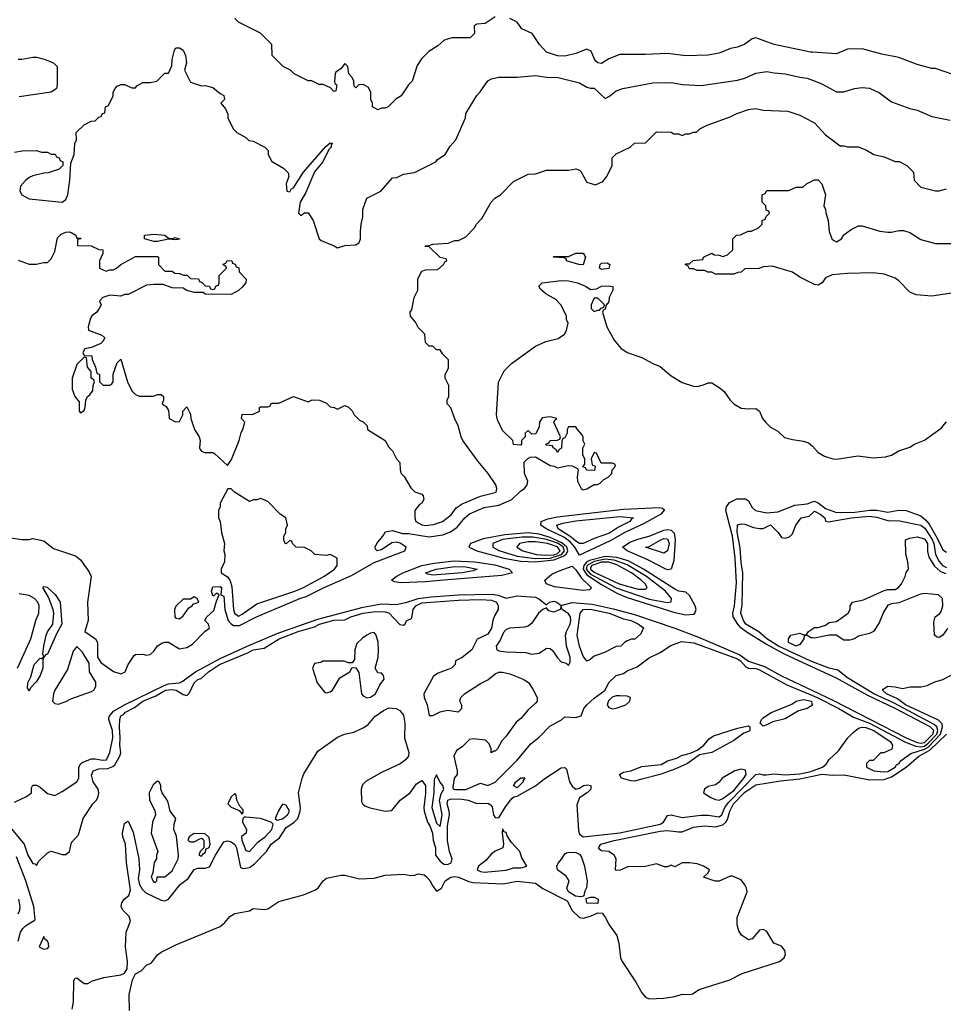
# Model space of a CAD drawing. Header units: inches. Extents: x 2348352 to 2479776, y 460422 to 613655.
# Tile 393 of 590: x 2405678 to 2410713, y 552177 to 557545. Entities that reach past the tile are written whole.
import ezdxf

# ---------------------------------------------------------------- set-up
doc = ezdxf.new("R2010")
doc.units = ezdxf.units.IN
doc.header["$MEASUREMENT"] = 0
doc.layers.add('C4505', color=7, linetype='Continuous')
doc.layers.add('C4515', color=7, linetype='Continuous')

msp = doc.modelspace()

# ---------------------------------------------------------------- linework, layer by layer
at = {"layer": 'C4505', "color": 4}
for points, elevation in [([(2408270, 557560.7), (2408215.1, 557524.9), (2408170, 557521), (2408163.2, 557516.8), (2408155.3, 557510), (2408158, 557470), (2408133.2, 557446.8), (2408034.6, 557445.4), (2408003.1, 557436.9), (2407990, 557432), (2407958, 557402), (2407908.9, 557371.1), (2407868.9, 557331.1), (2407844.7, 557295.3), (2407818, 557210), (2407798, 557190), (2407758, 557130), (2407728.9, 557111.1), (2407686, 557070), (2407670, 557062), (2407650, 557062), (2407630, 557054), (2407602, 557070), (2407602, 557090), (2407592, 557110), (2407592, 557150), (2407576.9, 557176.9), (2407550, 557192), (2407526, 557190), (2407510, 557174), (2407502, 557182), (2407498.8, 557210), (2407490.7, 557230), (2407471.3, 557250), (2407466.8, 557290), (2407450, 557306.8), (2407430, 557278.8), (2407401.5, 557258.5), (2407397.2, 557250), (2407394, 557210), (2407396.4, 557196.4), (2407406, 557190), (2407402, 557158), (2407390, 557154), (2407372.7, 557172.7), (2407331.6, 557191.6), (2407310, 557192), (2407271.1, 557211.1), (2407250, 557212), (2407174, 557250), (2407154, 557270), (2407114, 557290), (2407054, 557350), (2407052, 557410), (2406990, 557472), (2406870, 557532), (2406850.9, 557550.9)], 56), ([(2410000, 557367.1), (2409987.9, 557367.9), (2409790.6, 557410.6), (2409690, 557446), (2409670, 557441), (2409630, 557411), (2409590, 557394.8), (2409552.9, 557387.1), (2409490, 557362.8), (2409430, 557350.8), (2409310, 557347.3), (2409210, 557360.7), (2409090, 557354.8), (2408950, 557354.8), (2408890, 557331), (2408850, 557306.8), (2408830, 557310.7), (2408819.3, 557319.3), (2408810.7, 557330), (2408793.7, 557373.7), (2408770, 557384.7), (2408710, 557361), (2408650, 557346.8), (2408610, 557347.7), (2408550, 557367.3), (2408511, 557410), (2408471.3, 557470), (2408415.9, 557495.9), (2408390, 557530.7), (2408350, 557550.7)], 56), ([(2405650, 556822), (2405690.9, 556830.9), (2405770, 556831), (2405796.4, 556823.6), (2405830, 556822), (2405850, 556812), (2405871.6, 556811.6), (2405878, 556798), (2405892.7, 556792.7), (2405898, 556778), (2405914, 556770), (2405914, 556750), (2405894, 556730), (2405834, 556710), (2405810, 556709), (2405750, 556694), (2405730, 556684), (2405710, 556669.2), (2405683.4, 556636.6), (2405679.5, 556610), (2405690.5, 556590), (2405729.2, 556569.2), (2405910, 556550.4), (2405930, 556564), (2405940.5, 556590), (2405952.3, 556670), (2405956.4, 556763.6), (2405975.3, 556810), (2405978, 556870), (2405988, 556890), (2405986, 556930), (2406030, 556972), (2406068.4, 556991.6), (2406090, 556994), (2406110, 557014), (2406122, 557018), (2406130, 557034), (2406142, 557038), (2406146, 557070), (2406162, 557078), (2406188, 557130), (2406188, 557150), (2406198, 557170), (2406210, 557182), (2406229.1, 557190.9), (2406250, 557191.3), (2406290, 557174), (2406310, 557174), (2406316.4, 557183.6), (2406350, 557202), (2406390, 557202), (2406426, 557210), (2406470, 557254), (2406490, 557254), (2406507.3, 557292.7), (2406508.4, 557328.4), (2406521.6, 557378.4), (2406530, 557390.8), (2406550, 557390.8), (2406570, 557378), (2406582, 557350), (2406586.8, 557310), (2406576, 557270), (2406610, 557204.7), (2406670, 557184.7), (2406690, 557186), (2406730, 557176), (2406770, 557142), (2406791.1, 557131.1), (2406794, 557110), (2406774, 557090), (2406799.6, 557059.6), (2406812, 557030), (2406812, 557010), (2406842, 556950), (2406862, 556930), (2406910, 556902), (2406926.4, 556886.4), (2406950, 556882), (2407014, 556850), (2407031.6, 556831.6), (2407032.7, 556812.7), (2407050, 556774), (2407115.3, 556735.3), (2407142, 556710), (2407144.7, 556690), (2407131, 556650), (2407134, 556610), (2407150, 556607.3), (2407158.4, 556621.6), (2407170, 556628.2), (2407226, 556714), (2407346.5, 556853.5), (2407370, 556874.4), (2407384.7, 556870), (2407375.9, 556864.1), (2407375.2, 556850), (2407363, 556837), (2407330.1, 556769.9), (2407285, 556715), (2407237.1, 556602.9), (2407207.7, 556550), (2407198, 556490), (2407210, 556478), (2407230, 556491.3), (2407250, 556492), (2407278, 556450), (2407311, 556350), (2407321.1, 556341.1), (2407392.8, 556312.8), (2407410, 556301), (2407450, 556314), (2407510, 556318), (2407528, 556330), (2407535.3, 556350), (2407535.3, 556390), (2407539, 556430), (2407549.1, 556470.9), (2407549.3, 556510.7), (2407570, 556572), (2407646, 556610), (2407710, 556682), (2407734.6, 556685.4), (2407770, 556702), (2407830, 556712), (2407946, 556770), (2407956.4, 556783.6), (2407998, 556810), (2408024.7, 556855.3), (2408055.3, 556890), (2408108, 557010), (2408110, 557034), (2408169.1, 557130.9), (2408188.9, 557151.1), (2408230, 557212), (2408250, 557222), (2408290, 557231), (2408390, 557231.3), (2408490, 557241), (2408551.1, 557231.1), (2408614, 557230), (2408730, 557201), (2408770, 557178), (2408790, 557171.3), (2408810, 557171), (2408870, 557116), (2408892.5, 557127.5), (2408930, 557158), (2408966, 557170), (2409130, 557201), (2409230, 557202.8), (2409290.9, 557190.9), (2409392.9, 557187.1), (2409590, 557216), (2409630, 557226), (2409690, 557254), (2409750, 557262.8), (2409790, 557254.8), (2409850.6, 557250.6), (2409930, 557231), (2409970, 557226), (2410000, 557214.8)], 52), ([(2405670.5, 557330.5), (2405690, 557330.4), (2405750, 557341.6), (2405770, 557340.5), (2405812, 557330), (2405862, 557310), (2405882, 557290), (2405882, 557190), (2405878, 557170), (2405870, 557162), (2405850, 557149.3), (2405675.5, 557124.5)], 52), ([(2405670, 556234.8), (2405730, 556211.3), (2405768.4, 556211.6), (2405810, 556222), (2405830, 556222), (2405850, 556242), (2405870, 556282), (2405884, 556356), (2405903.8, 556376.2), (2405930, 556386.4), (2405950, 556387.7), (2405963, 556383), (2405984.7, 556370), (2405990, 556354), (2406010, 556354), (2406014, 556350), (2405994, 556346), (2405994, 556314), (2406068, 556312), (2406110, 556292), (2406130.8, 556290.8), (2406132, 556270), (2406114, 556230), (2406114, 556190), (2406150, 556174), (2406170, 556182), (2406190, 556182), (2406206, 556190), (2406229.1, 556210.9), (2406310, 556254), (2406430, 556254), (2406434, 556250), (2406434, 556210), (2406470, 556174), (2406510, 556174), (2406523.6, 556163.6), (2406550, 556162), (2406572.7, 556152.7), (2406591.6, 556151.6), (2406610, 556134), (2406652, 556132), (2406658, 556118), (2406672.7, 556112.7), (2406690, 556094), (2406712.7, 556092.7), (2406718, 556078), (2406730, 556074), (2406742, 556078), (2406747.3, 556092.7), (2406762, 556098), (2406766, 556110), (2406766, 556150), (2406806, 556190), (2406802, 556202), (2406790, 556206), (2406787.3, 556212.7), (2406802, 556218), (2406808.4, 556231.6), (2406834, 556230), (2406838, 556218), (2406852, 556212), (2406858, 556198), (2406872.7, 556192.7), (2406874, 556170), (2406912, 556130), (2406911.3, 556110), (2406890, 556086), (2406871.6, 556068.4), (2406830, 556046), (2406690, 556048.7), (2406678, 556058), (2406630, 556058), (2406590, 556069), (2406570, 556082), (2406510, 556084), (2406460.4, 556100.4), (2406410, 556102), (2406370, 556098), (2406270, 556046), (2406250, 556046), (2406230, 556038), (2406170, 556044), (2406132, 556030), (2406114, 556010), (2406122, 555990), (2406112, 555970), (2406098, 555950), (2406071.3, 555930), (2406062, 555910), (2406052, 555870), (2406052.7, 555852.7), (2406125.4, 555825.4), (2406142, 555810), (2406132, 555790), (2406119.8, 555780.2), (2406070, 555758), (2406034, 555750), (2406022, 555730), (2406030, 555714), (2406071.6, 555711.6), (2406072.7, 555692.7), (2406092, 555650), (2406098, 555618), (2406114, 555610), (2406114, 555570), (2406132.7, 555552.7), (2406170, 555552), (2406180.4, 555559.6), (2406188, 555570), (2406188.4, 555611.6), (2406210, 555674), (2406230, 555694), (2406266, 555570), (2406290, 555522), (2406310, 555502), (2406331.6, 555491.6), (2406407.3, 555492.7), (2406430, 555502), (2406450, 555502), (2406462, 555490), (2406462, 555470), (2406454, 555450), (2406476.9, 555436.9), (2406490, 555414), (2406492, 555370), (2406527.3, 555352.7), (2406550, 555354), (2406568, 555390), (2406568, 555410), (2406590, 555434), (2406610, 555394), (2406611.3, 555370), (2406631, 555310), (2406656, 555270), (2406661, 555250), (2406658, 555210), (2406662, 555202), (2406670, 555192), (2406685.4, 555185.4), (2406730, 555184.7), (2406739.8, 555179.8), (2406810, 555114), (2406832.5, 555147.5), (2406875.3, 555250), (2406885.6, 555294.4), (2406895.3, 555310), (2406906, 555350), (2406888, 555370), (2406890, 555394), (2406947.3, 555392.7), (2406986, 555410), (2406986, 555430), (2406990, 555434), (2407030, 555434), (2407042, 555438), (2407050, 555454), (2407090, 555454), (2407170, 555491), (2407250, 555462), (2407272.7, 555472.7), (2407311.6, 555471.6), (2407350, 555454), (2407370, 555434), (2407391.6, 555431.6), (2407410, 555422), (2407450, 555442), (2407470, 555432), (2407490, 555412), (2407502, 555390), (2407530, 555362), (2407550, 555352), (2407572, 555330), (2407574, 555310), (2407670.7, 555250.7), (2407690, 555214), (2407710, 555194), (2407732, 555150), (2407750.9, 555130.9), (2407751.3, 555090), (2407758, 555070), (2407773.7, 555053.7), (2407810, 554992), (2407831.1, 554971.1), (2407870, 554958), (2407878, 554950), (2407881, 554930), (2407871, 554910), (2407858, 554902), (2407832, 554870), (2407831.3, 554830), (2407838, 554810), (2407870, 554790.8), (2407890, 554786.7), (2407933.4, 554793.4), (2407982.7, 554810), (2408030, 554845.5), (2408057.1, 554882.9), (2408090, 554906), (2408190, 554946.7), (2408270, 554967.3), (2408275.3, 554970), (2408279, 554990), (2408274, 555010), (2408231.7, 555071.7), (2408176.5, 555136.5), (2408094, 555250), (2408084, 555270), (2408068.7, 555330), (2408049.3, 555369.3), (2408028.9, 555428.9), (2408008.7, 555450), (2408008, 555470), (2408018, 555490), (2408018, 555550), (2407998, 555590), (2407998, 555610), (2408014.6, 555645.4), (2408015.3, 555690), (2407983.1, 555723.1), (2407970, 555746), (2407950, 555746), (2407930, 555766), (2407910, 555766), (2407890, 555786), (2407886, 555830), (2407850, 555866), (2407836.4, 555896.4), (2407808.4, 555928.4), (2407806, 555950), (2407816.4, 555963.6), (2407828, 556030), (2407848, 556070), (2407848.4, 556131.6), (2407870, 556174), (2407890, 556182), (2407956.5, 556183.5), (2407988, 556210), (2407995.3, 556224.7), (2408006, 556230), (2408002, 556242), (2407970, 556248), (2407910, 556306), (2407890, 556308), (2407887.3, 556312.7), (2407910, 556314), (2407930, 556322), (2408013.6, 556326.4), (2408050, 556342), (2408070, 556342), (2408110, 556362), (2408158, 556410), (2408168, 556430), (2408198, 556462), (2408248, 556550), (2408268.9, 556571.1), (2408298, 556590), (2408370, 556662), (2408450, 556702), (2408490, 556704.7), (2408550, 556724.7), (2408670, 556724.7), (2408710, 556731.3), (2408730, 556724.7), (2408736.8, 556716.8), (2408770, 556658.8), (2408816, 556644), (2408857.2, 556662.8), (2408878, 556690), (2408908, 556750), (2408908.4, 556791.6), (2408930, 556814), (2409006, 556850), (2409028.4, 556871.6), (2409090, 556874), (2409150, 556934), (2409230, 556932), (2409243.6, 556923.6), (2409270, 556922), (2409290, 556914), (2409310, 556922), (2409330, 556922), (2409348.4, 556931.6), (2409367.3, 556932.7), (2409386, 556950), (2409426, 556970), (2409550, 557016), (2409586.3, 557033.7), (2409650, 557054.8), (2409690, 557061), (2409731.1, 557051.1), (2409865.4, 557045.4), (2409930, 557024.7), (2410000, 556987.3)], 48), ([(2410000, 556107), (2409930, 556142), (2409890, 556168.7), (2409780.4, 556200.4), (2409730, 556198), (2409708.4, 556188.4), (2409630, 556186), (2409611.6, 556168.4), (2409592.7, 556167.3), (2409570, 556158), (2409470, 556158), (2409450, 556168), (2409428.4, 556168.4), (2409410, 556178), (2409370, 556178), (2409350, 556186), (2409330, 556186), (2409322, 556202), (2409306, 556210), (2409310, 556214), (2409330, 556214), (2409348.4, 556231.6), (2409402, 556238), (2409406, 556250), (2409450, 556272), (2409463.6, 556263.6), (2409490, 556262), (2409510, 556254), (2409536.4, 556263.6), (2409566, 556290), (2409566, 556350), (2409586, 556370), (2409607.3, 556372.7), (2409648.4, 556391.6), (2409667.3, 556392.7), (2409706, 556410), (2409726, 556430), (2409726, 556450), (2409742, 556458), (2409747.3, 556472.7), (2409766, 556490), (2409762, 556502), (2409747.3, 556507.3), (2409746, 556530), (2409726, 556550), (2409726, 556590), (2409742, 556598), (2409750, 556614), (2409870, 556614), (2409910, 556632), (2409947.3, 556632.7), (2409966, 556650), (2410000, 556667)], 44), ([(2405630, 554720.7), (2405690, 554710.8), (2405729.1, 554710.9), (2405750, 554716), (2405810, 554704.7), (2405862.5, 554662.5), (2405982, 554622), (2406010, 554601), (2406055.8, 554535.8), (2406067.3, 554510), (2406047, 554370), (2406050.6, 554269.4), (2406034, 554210), (2406092, 554170), (2406102, 554150), (2406102, 554070), (2406119.6, 554039.6), (2406190, 553991), (2406230, 553978.8), (2406253.2, 553990), (2406269, 554030), (2406301.2, 554078.8), (2406310, 554084.7), (2406350, 554086), (2406370, 554081), (2406390, 554084.7), (2406410, 554102), (2406428.9, 554131.1), (2406453.6, 554146.4), (2406470, 554151), (2406490, 554150.8), (2406550, 554114.9), (2406590, 554122.4), (2406619.3, 554140.7), (2406690, 554211.3), (2406712.9, 554227.1), (2406708, 554250), (2406688, 554270), (2406698, 554290), (2406736, 554324), (2406750, 554374), (2406766, 554410), (2406750, 554418), (2406736, 554404), (2406730, 554404), (2406723.7, 554430), (2406730, 554453), (2406770, 554454), (2406778, 554450), (2406774, 554410), (2406790, 554402), (2406797.1, 554330), (2406815.3, 554270), (2406830, 554250.4), (2406842.9, 554242.9), (2406877, 554243), (2406969.2, 554290), (2407205.2, 554390), (2407239.4, 554400.6), (2407337.2, 554450), (2407486, 554514), (2407610, 554584.9), (2407777.2, 554650), (2407784, 554670), (2407751.9, 554691.9), (2407730, 554697.2), (2407707.1, 554692.9), (2407650, 554654), (2407626, 554650), (2407618, 554658), (2407615.3, 554670), (2407624, 554690), (2407663.1, 554736.9), (2407670, 554752), (2407710, 554761), (2407764.1, 554744.1), (2407797, 554743), (2407910, 554724.9), (2407983.7, 554736.3), (2408027, 554753), (2408062.5, 554777.5), (2408103.7, 554830), (2408130, 554850.4), (2408210, 554886.4), (2408290, 554898.9), (2408360.9, 554930), (2408410, 554977.3), (2408429, 554990), (2408444, 555010), (2408448.7, 555030), (2408429, 555070), (2408428, 555132), (2408447.3, 555152.7), (2408460.4, 555159.6), (2408490, 555162), (2408570, 555114), (2408591.6, 555111.6), (2408610, 555102), (2408670, 555114), (2408690, 555112), (2408718, 555098), (2408722, 555090), (2408716, 555050), (2408718.8, 555030), (2408738.8, 554990), (2408750, 554982), (2408770, 554987.7), (2408810, 555011.3), (2408828.4, 555011.6), (2408842, 555018), (2408862, 555038), (2408886, 555050), (2408906, 555070), (2408908.4, 555091.6), (2408926, 555110), (2408922, 555122), (2408907.3, 555127.3), (2408847.3, 555127.3), (2408822, 555182), (2408810, 555186), (2408794, 555150), (2408798, 555118), (2408814, 555110), (2408812, 555088), (2408768.9, 555088.9), (2408762, 555102), (2408747.3, 555107.3), (2408758, 555122), (2408758, 555150), (2408748, 555170), (2408748.4, 555208.4), (2408758, 555230), (2408749.1, 555249.1), (2408748.7, 555270), (2408743.1, 555283.1), (2408718, 555310), (2408710, 555326), (2408670, 555326), (2408662, 555310), (2408662, 555290), (2408650, 555266), (2408638, 555262), (2408632.7, 555247.3), (2408631.6, 555208.4), (2408618, 555202), (2408610, 555186), (2408602, 555202), (2408586, 555210), (2408582, 555222), (2408550, 555226), (2408546, 555230), (2408562, 555238), (2408568.9, 555251.1), (2408607.3, 555252.7), (2408622, 555258), (2408626, 555270), (2408588.7, 555350), (2408596.4, 555363.6), (2408606, 555370), (2408570, 555379), (2408526.4, 555373.6), (2408511.3, 555350), (2408510, 555326), (2408492, 555288), (2408470, 555286), (2408450, 555306), (2408434, 555290), (2408434, 555270), (2408414, 555250), (2408414, 555230), (2408410, 555226), (2408368.9, 555228.9), (2408366, 555250), (2408310, 555306), (2408283.1, 555363.1), (2408278, 555390), (2408288.4, 555568.4), (2408318, 555630), (2408358, 555670), (2408490, 555764.7), (2408546, 555790), (2408613.6, 555806.4), (2408648, 555830), (2408658, 555850), (2408668, 555890), (2408658, 555910), (2408658, 555930), (2408628, 555990), (2408600.4, 556020.4), (2408546, 556050), (2408516.4, 556076.4), (2408508.4, 556091.6), (2408526, 556110), (2408630, 556122.4), (2408670, 556121.1), (2408718.8, 556110), (2408766, 556090), (2408790, 556074), (2408822.7, 556077.3), (2408850, 556092.2), (2408890, 556094), (2408911.3, 556090), (2408912, 556070), (2408891, 556030), (2408890, 556006), (2408872.7, 555987.3), (2408871.6, 555968.4), (2408858, 555962), (2408854, 555950), (2408878, 555870), (2408918, 555798), (2408954.4, 555754.4), (2408990, 555731), (2409070, 555704), (2409130, 555670.7), (2409170, 555654.8), (2409230, 555602.8), (2409290, 555567.3), (2409350, 555546.8), (2409370, 555546), (2409405.6, 555554.4), (2409430, 555566), (2409450, 555564.7), (2409496.8, 555536.8), (2409518, 555518), (2409551, 555470), (2409571.3, 555450), (2409610, 555427.7), (2409650, 555422.8), (2409690, 555424.7), (2409710, 555411), (2409726.8, 555370), (2409744, 555350), (2409770, 555322.8), (2409810, 555301), (2409847, 555267), (2409890, 555255.5), (2409950, 555247.7), (2409978.4, 555238.4), (2410000, 555220.5)], 44), ([(2410000, 554015.4), (2409846.4, 554086.4), (2409742.7, 554142.7), (2409644.2, 554204.2), (2409609.2, 554229.2), (2409591.8, 554250), (2409567.8, 554290), (2409565.6, 554310), (2409573.6, 554350), (2409584.7, 554475.3), (2409578.4, 554610), (2409563.6, 554730), (2409527.3, 554870), (2409531, 554890), (2409546.6, 554913.4), (2409586.8, 554933.2), (2409633.5, 554933.5), (2409650, 554921.6), (2409670, 554886), (2409688.3, 554868.3), (2409750, 554856), (2409810, 554861.1), (2409902.5, 554897.5), (2409970, 554905.8), (2410000, 554916.6)], 36), ([(2410000, 554043.3), (2409990, 554047.1), (2409814.8, 554130), (2409751.1, 554170), (2409706.8, 554206.8), (2409636.2, 554250), (2409623.5, 554270), (2409608.7, 554310), (2409615.6, 554355.6), (2409619.6, 554530), (2409610, 554586), (2409604.9, 554664.9), (2409588.7, 554751.3), (2409590, 554790.8), (2409610, 554797.3), (2409630, 554794.8), (2409677.3, 554777.3), (2409710, 554770.7), (2409730, 554771), (2409770, 554790.6), (2409812, 554750), (2409830, 554722), (2409850, 554718), (2409873.6, 554726.4), (2409890, 554742), (2409909, 554790), (2409938, 554830), (2409982, 554838), (2410000, 554855.1)], 32), ([(2405650, 553278.8), (2405715.3, 553310), (2405742, 553330), (2405742, 553358), (2405750, 553372), (2405770, 553371.3), (2405790, 553361), (2405830, 553326.8), (2405870, 553316), (2405910, 553337.3), (2405990, 553390.8), (2406000.7, 553410), (2406001.1, 553470), (2406010.9, 553489.1), (2406022.4, 553497.6), (2406070, 553515.2), (2406090, 553516), (2406130, 553508.1), (2406151.5, 553510), (2406169.5, 553549.5), (2406185.3, 553630), (2406183.8, 553670), (2406164.1, 553730), (2406166, 553746), (2406190, 553775.8), (2406249.4, 553810.6), (2406464.8, 553915.2), (2406490, 553923.3), (2406549.9, 553930.1), (2406563.5, 553936.5), (2406636.4, 553990), (2406770, 554061.4), (2406930, 554135.7), (2407090, 554201.5), (2407303.3, 554276.7), (2407550, 554343), (2407650, 554360.6), (2407730, 554357.4), (2407790, 554370.3), (2407849.8, 554390.2), (2407920.7, 554399.3), (2408070, 554409.5), (2408250, 554412.7), (2408286.7, 554406.7), (2408330, 554391.5), (2408390, 554404.1), (2408490, 554395.9), (2408508.3, 554388.3), (2408550, 554354.8), (2408565.2, 554370), (2408590, 554374.3), (2408606, 554370), (2408630, 554350.7), (2408690, 554367.4), (2408798.4, 554358.4), (2408913.5, 554333.5), (2409030, 554301.8), (2409250, 554228), (2409379, 554179), (2409602.9, 554082.9), (2409650, 554047.5), (2409737.8, 554017.8), (2409830, 553967.3), (2410000, 553887.2)], 36), ([(2405666.9, 554010), (2405739.6, 554170), (2405765.6, 554270), (2405781.6, 554310), (2405785.1, 554350), (2405776.3, 554370), (2405759.6, 554390), (2405730, 554406.3), (2405675.2, 554415.2)], 44), ([(2405624.2, 553144.2), (2405702.8, 553050), (2405723, 552990), (2405750, 552944.7), (2405762, 552942), (2405770, 552934), (2405782, 552958), (2405830, 553002), (2405848.9, 553011.1), (2405910, 552994), (2405930, 552994), (2405949.5, 553010.5), (2405960.2, 553059.8), (2405998.3, 553101.7), (2406023.7, 553190), (2406077.2, 553270), (2406097.2, 553290), (2406106.6, 553310), (2406109.3, 553330), (2406105.2, 553350), (2406079.3, 553390), (2406070, 553426), (2406079, 553450), (2406110, 553461.3), (2406158, 553462), (2406186.2, 553473.8), (2406197, 553483), (2406226.2, 553533.8), (2406229.6, 553550), (2406223.5, 553590), (2406226.2, 553630), (2406222.3, 553690), (2406223.7, 553730), (2406229.2, 553750), (2406243.7, 553756.3), (2406255.3, 553770), (2406304, 553796), (2406349.6, 553830), (2406420.6, 553859.4), (2406473.2, 553890), (2406510, 553894.2), (2406530.2, 553890.2), (2406570, 553866.8), (2406590, 553861), (2406604.1, 553875.9), (2406630, 553930.5), (2406650, 553947.3), (2406667.5, 553952.5), (2406706.6, 553990), (2406767.8, 554030), (2406924.8, 554095.2), (2406950, 554110.2), (2407010, 554118), (2407092.3, 554170), (2407196, 554210), (2407284.8, 554235.2), (2407312.7, 554250), (2407391.3, 554271.3), (2407450, 554274), (2407482.7, 554290), (2407550, 554310.2), (2407617.7, 554317.7), (2407670, 554317), (2407690, 554312), (2407750, 554246.8), (2407770, 554244.7), (2407778, 554250), (2407788, 554270), (2407810, 554278), (2407815.1, 554284.9), (2407823, 554330), (2407837.4, 554350), (2407870, 554365.4), (2408070, 554381), (2408190, 554384.5), (2408250, 554380.7), (2408277.6, 554370), (2408286, 554350), (2408286.8, 554330), (2408265.5, 554294.5), (2408256.3, 554270), (2408250, 554228), (2408230, 554195.3), (2408171.6, 554168.4), (2408142, 554110), (2408090, 554068), (2408054, 554050), (2408052, 554030), (2408032, 554010), (2407958.5, 553981.5), (2407933.7, 553966.3), (2407880.7, 553870), (2407883, 553850), (2407898.8, 553810), (2407910, 553752), (2407930, 553751.3), (2407969.3, 553770.7), (2408010, 553781), (2408070, 553772), (2408088, 553790), (2408087.3, 553807.3), (2408078, 553830), (2408082, 553850), (2408102, 553870), (2408190, 553926.8), (2408230, 553946.8), (2408270, 553978.8), (2408290, 553987.3), (2408310, 553987.7), (2408350, 553979.1), (2408422, 553950), (2408450.9, 553930.9), (2408475.3, 553895.3), (2408498, 553850), (2408498, 553830), (2408490, 553818), (2408450, 553782), (2408410, 553735.3), (2408384.5, 553715.5), (2408330, 553638), (2408306.4, 553613.6), (2408282, 553570), (2408270, 553558), (2408262, 553558), (2408248.9, 553548.9), (2408248, 553570), (2408236.4, 553596.4), (2408216.4, 553616.4), (2408150, 553625.2), (2408130, 553621.2), (2408090, 553581.2), (2408058.8, 553561.2), (2408044, 553530), (2408062, 553450), (2408062, 553430), (2408046, 553410), (2408039.6, 553359.6), (2408042, 553350), (2408050, 553348.4), (2408110, 553347.7), (2408190, 553382.8), (2408230, 553370.7), (2408270, 553388), (2408390, 553507.7), (2408463.8, 553596.2), (2408510, 553634), (2408567.2, 553692.8), (2408631.3, 553728.7), (2408650, 553744), (2408710, 553740.7), (2408738, 553750), (2408754, 553790), (2408769.3, 553810), (2408810, 553846.8), (2408869, 553890), (2408889.4, 553930.6), (2408929.5, 553970.5), (2408970, 553981), (2408990, 553994.8), (2409043.2, 554016.8), (2409110, 554066.8), (2409170, 554094.8), (2409226.8, 554133.2), (2409285.8, 554154.2), (2409351.9, 554148.1), (2409590, 554060.5), (2409607.7, 554050), (2409636.7, 554016.7), (2409650, 554010.2), (2409690, 554008.3), (2409710, 554000.6), (2409859.1, 553919.1), (2410000, 553860.4)], 32), ([(2410000, 554174.7), (2409990, 554175.3), (2409970, 554188), (2409954, 554186), (2409952, 554170), (2409930, 554138), (2409910.4, 554129.6), (2409869, 554150), (2409868, 554170), (2409882, 554190), (2409930, 554201), (2409950, 554192), (2409967.3, 554192.7), (2409978, 554210), (2410000, 554224.3)], 28), ([(2410000, 553808.7), (2409971.3, 553790), (2409923.4, 553776.6), (2409850, 553732.7), (2409782.5, 553717.5), (2409750, 553701.2), (2409730, 553694), (2409714, 553710), (2409721.2, 553730), (2409730, 553738.8), (2409770, 553766), (2409886.8, 553813.2), (2409910, 553830.4), (2409950, 553838.4), (2409994, 553830), (2409996, 553816), (2410000, 553812)], 28), ([(2405963.5, 552150), (2405971.1, 552190), (2405972.7, 552307.3), (2405980.2, 552319.8), (2405990, 552321), (2406030, 552291.3), (2406050, 552291.3), (2406074.8, 552305.2), (2406137.4, 552322.6), (2406230, 552337.4), (2406250, 552347.2), (2406263.9, 552370), (2406266.2, 552410), (2406255.1, 552490), (2406258.9, 552570), (2406281.6, 552630), (2406275.4, 552655.4), (2406240.9, 552690), (2406231.8, 552710), (2406234, 552730), (2406247, 552750), (2406273.2, 552770), (2406281.5, 552798.5), (2406259.7, 552950), (2406255.1, 553050), (2406240.7, 553090), (2406238.4, 553110), (2406250, 553162), (2406258, 553170), (2406270, 553176), (2406295.9, 553115.9), (2406328.2, 552970), (2406331.6, 552910), (2406323.7, 552863.7), (2406330.4, 552830), (2406345.1, 552805.1), (2406364.8, 552784.8), (2406450, 552745.5), (2406470, 552742), (2406490, 552750.7), (2406553.6, 552830), (2406596.8, 552863.2), (2406630, 552911.7), (2406650, 552918.5), (2406690, 552919), (2406712.7, 552927.3), (2406744.8, 552990), (2406790, 553063.1), (2406810, 553067.4), (2406830, 553063.1), (2406850, 553048.2), (2406859.1, 553030), (2406882, 552922), (2406898, 552918), (2406930, 552923.1), (2406957.3, 552942.7), (2407024.2, 553010), (2407049.1, 553050.9), (2407095, 553085), (2407130, 553140.3), (2407171.6, 553168.4), (2407193.5, 553190), (2407207.3, 553230), (2407208.3, 553248.3), (2407198.7, 553330), (2407218, 553410), (2407226.9, 553433.1), (2407303.5, 553556.5), (2407410, 553634), (2407449.2, 553650), (2407498.6, 553661.4), (2407554.7, 553685.3), (2407577.5, 553702.5), (2407614.5, 553745.5), (2407660.6, 553779.4), (2407690, 553793.7), (2407730, 553788.9), (2407750, 553779.6), (2407770, 553753.4), (2407778.2, 553710), (2407775.2, 553630), (2407799.3, 553550), (2407797.3, 553530), (2407781.6, 553510), (2407751.9, 553488.1), (2407650, 553441.3), (2407566, 553394), (2407547, 553373), (2407539.7, 553350), (2407542, 553282), (2407548.2, 553268.2), (2407559.2, 553259.2), (2407587.9, 553247.9), (2407670, 553230.3), (2407706.8, 553233.2), (2407752, 553290), (2407807, 553330), (2407841.1, 553378.9), (2407870, 553398), (2407890.2, 553370), (2407890, 553326), (2407880.2, 553250), (2407883.2, 553230), (2407900.9, 553170), (2407914, 553150), (2407927.9, 553110), (2407932.7, 553072.7), (2407945.3, 553030), (2407945.3, 552990), (2407970, 552957.1), (2407990, 552941.3), (2408010, 552939.5), (2408030, 552948.4), (2408035.4, 552970), (2408021.3, 553010), (2408009.7, 553069.7), (2408010.8, 553150), (2408020.3, 553210), (2408019.3, 553230), (2408008, 553270), (2408012, 553290), (2408030, 553298), (2408090, 553295), (2408122.8, 553290), (2408170, 553272), (2408230, 553274), (2408244.8, 553264.8), (2408252.9, 553252.9), (2408261.6, 553210), (2408270, 553194.8), (2408290, 553194), (2408325.6, 553254.4), (2408360.1, 553299.9), (2408371.9, 553308.1), (2408390, 553311), (2408490, 553368.8), (2408535.3, 553404.7), (2408630, 553466), (2408650, 553467.3), (2408658.7, 553458.7), (2408675.8, 553390), (2408690, 553365.5), (2408710, 553350.6), (2408730, 553354.8), (2408750.7, 553370.7), (2408774, 553374), (2408792, 553370), (2408791, 553350), (2408770.5, 553329.5), (2408730, 553302), (2408715.1, 553264.9), (2408723.4, 553123.4), (2408730, 553104.9), (2408750.4, 553090.4), (2408950, 553111.3), (2409170, 553159.5), (2409187, 553170), (2409210, 553206.8), (2409229.4, 553210.6), (2409290, 553196.3), (2409391.7, 553208.3), (2409430, 553208.4), (2409490, 553198.4), (2409504.5, 553210), (2409522.3, 553250), (2409542.3, 553277.7), (2409690, 553430.3), (2409710, 553434), (2409730, 553427.2), (2409747.3, 553427.3), (2409790, 553433.7), (2409850, 553427.7), (2409930, 553433), (2409990, 553447.1), (2410000, 553450.7)], 28), ([(2406276.4, 552143.6), (2406275.3, 552230), (2406292.7, 552310), (2406310, 552342.8), (2406339.7, 552360.3), (2406369.3, 552390), (2406396.9, 552403.1), (2406430, 552446.8), (2406450, 552460.5), (2406530, 552500.4), (2406770, 552600.5), (2406796.6, 552623.4), (2406824.1, 552655.9), (2406850, 552671.3), (2406930, 552687.3), (2406950, 552698.8), (2407010, 552694.4), (2407030, 552698), (2407090, 552738), (2407225.4, 552774.6), (2407290, 552801.6), (2407306.5, 552813.5), (2407332, 552850), (2407350, 552864.4), (2407430, 552880.4), (2407450, 552880.4), (2407530, 552861.6), (2407610, 552865.5), (2407670, 552881.6), (2407770, 552886.4), (2407810, 552879.5), (2407830, 552880.4), (2407850, 552888), (2407882.5, 552882.5), (2407894.6, 552874.6), (2407916, 552850), (2407926.4, 552826.4), (2407950, 552794), (2407978, 552810), (2407998, 552850), (2408028.7, 552870), (2408050, 552873), (2408070, 552870.5), (2408126, 552846), (2408150, 552840.3), (2408313, 552833), (2408390, 552848.9), (2408490, 552838), (2408528.9, 552808.9), (2408662, 552742), (2408688.9, 552688.9), (2408730, 552650.8), (2408750, 552646.8), (2408790, 552658), (2408830, 552676), (2408853.2, 552673.2), (2408870, 552651.3), (2408890.5, 552610), (2408932.9, 552552.9), (2408944.2, 552510), (2408952.7, 552430), (2408962.4, 552410), (2409037.4, 552297.4), (2409070, 552239.5), (2409090, 552216.5), (2409110, 552207.2), (2409190, 552210.3), (2409250, 552219.5), (2409290, 552232.2), (2409330, 552230.4), (2409345.6, 552234.4), (2409382, 552258), (2409549.3, 552310), (2409615.4, 552344.6), (2409819, 552410), (2409845.2, 552430), (2409851.5, 552450), (2409849.2, 552470), (2409830, 552494), (2409789.2, 552510), (2409750, 552574), (2409730, 552585.2), (2409710, 552581.2), (2409670, 552534), (2409650, 552528.7), (2409613.4, 552553.4), (2409598, 552578), (2409589.6, 552610), (2409589.7, 552650.3), (2409642.9, 552790), (2409639.6, 552810), (2409630, 552829.2), (2409610, 552855.1), (2409564, 552876), (2409550, 552875.3), (2409490, 552849), (2409469.2, 552849.2), (2409406, 552870), (2409430, 552894), (2409438, 552910), (2409406, 552930), (2409370, 552942), (2409330, 552948.7), (2409290, 552948), (2409250, 552926), (2409230, 552935.3), (2409210, 552926), (2409192.7, 552927.3), (2409150, 552942), (2409088.7, 552928.7), (2408992.7, 552927.3), (2408951.6, 552908.4), (2408930, 552906), (2408926, 552910), (2408929, 552970), (2408919, 552990), (2408890, 553009.2), (2408850, 553013.2), (2408840.1, 553020.1), (2408833.2, 553030), (2408845.2, 553050), (2408919, 553070), (2409170, 553121.8), (2409210, 553125.4), (2409270, 553116.5), (2409290, 553117.7), (2409350, 553143.5), (2409410, 553150.2), (2409470, 553145.2), (2409510, 553155.5), (2409527.3, 553170), (2409535.8, 553184.2), (2409549.3, 553230.7), (2409569.8, 553270), (2409630, 553333.7), (2409690, 553374), (2409824.4, 553395.6), (2409930, 553405.9), (2410000, 553421)], 24), ([(2405670, 552522), (2405682, 552570), (2405695.3, 552590), (2405710, 552604.7), (2405762, 552638), (2405755.1, 552710), (2405710.9, 552850.9), (2405661.4, 552981.4)], 32), ([(2405669.5, 552670), (2405678.7, 552690), (2405680.5, 552710), (2405673, 552750)], 36)]:
    msp.add_lwpolyline(points, dxfattribs=dict(at, elevation=elevation))
for points, elevation in [([(2406512.7, 556352.7), (2406523.1, 556356.9), (2406550, 556351), (2406550, 556348), (2406530, 556344), (2406490, 556349.2), (2406430, 556336), (2406410, 556336), (2406358, 556350), (2406358, 556370), (2406410, 556376.3), (2406470, 556370.6), (2406490, 556354)], 48), ([(2408750, 556209.4), (2408726, 556210), (2408658, 556230), (2408658, 556238), (2408647.3, 556247.3), (2408586, 556250), (2408590, 556254), (2408670, 556254), (2408710, 556272), (2408750, 556272), (2408762, 556250)], 44), ([(2408850, 556183.7), (2408839, 556190), (2408842, 556210), (2408850, 556218), (2408879.6, 556219.6), (2408894, 556210), (2408890, 556189.3)], 44), ([(2408830, 556026), (2408810, 556026), (2408794, 555990), (2408794, 555970), (2408810, 555954), (2408830, 555962), (2408838, 555962), (2408847.3, 555972.7), (2408862, 555978), (2408866, 555990)], 44), ([(2406030, 555706), (2405990, 555666), (2405964.7, 555590), (2405964.7, 555530), (2405978, 555490), (2406002, 555462), (2406002, 555410), (2406010, 555402), (2406030, 555414), (2406035.3, 555430), (2406038, 555470), (2406048, 555490), (2406060.4, 555499.6), (2406076.4, 555523.6), (2406078, 555550), (2406086, 555570), (2406082, 555582), (2406068, 555590), (2406067.3, 555627.3), (2406048, 555650), (2406042, 555702)], 48), ([(2406830, 554988), (2406812.7, 554987.3), (2406771.3, 554910), (2406771.3, 554890), (2406762, 554870), (2406762, 554830), (2406771, 554810), (2406778, 554750), (2406794, 554690), (2406790.6, 554650), (2406795.5, 554630), (2406794.8, 554590), (2406776, 554550), (2406776, 554530), (2406810, 554508.4), (2406825.5, 554485.5), (2406833.7, 554453.7), (2406843.2, 554330), (2406849.4, 554309.4), (2406870, 554294), (2406890, 554304.2), (2406970, 554360.7), (2407177.2, 554430), (2407226, 554450), (2407336, 554510), (2407393.2, 554550), (2407408.7, 554570), (2407408, 554610), (2407370, 554628.7), (2407350, 554624), (2407286, 554630), (2407266, 554650), (2407230, 554668), (2407186, 554670), (2407166, 554690), (2407162, 554702), (2407150, 554706), (2407130, 554688), (2407126, 554690), (2407118, 554710), (2407118, 554730), (2407128, 554750), (2407128.7, 554770), (2407138, 554790), (2407128, 554830), (2407098, 554850), (2407030, 554918), (2407006, 554930), (2406990, 554935.3), (2406970, 554928), (2406950, 554928), (2406930, 554918), (2406849.1, 554969.1)], 48), ([(2408730, 554626), (2408703.9, 554670), (2408679.2, 554699.2), (2408643.5, 554723.5), (2408548.2, 554770), (2408518.4, 554790), (2408521.2, 554810), (2408557, 554823), (2408610, 554834.2), (2408970, 554876.9), (2409166, 554886), (2409182, 554882), (2409192.5, 554872.5), (2409173.4, 554850), (2409082, 554798), (2408977.3, 554750), (2408896.5, 554703.5)], 36), ([(2408730, 554688.7), (2408710, 554701.4), (2408684.6, 554724.6), (2408613.6, 554770), (2408606.6, 554790), (2408639.3, 554800.7), (2408710, 554812.5), (2408950, 554837.2), (2409024.7, 554830), (2409014.9, 554825.1), (2409004, 554810), (2408942.2, 554777.8), (2408893.8, 554746.2), (2408810, 554716.1), (2408750, 554688.8)], 32), ([(2408450, 554746.7), (2408322.6, 554737.4), (2408204.4, 554715.6), (2408134.8, 554690), (2408126, 554670), (2408170.7, 554650), (2408316.3, 554610), (2408410, 554592.3), (2408490, 554589.6), (2408590, 554599.7), (2408640.6, 554619.4), (2408656, 554630), (2408665.9, 554650), (2408660.9, 554670), (2408633.8, 554693.8), (2408570, 554722.4), (2408510, 554740.1)], 44), ([(2409210, 554545.4), (2409199.3, 554550), (2409101.1, 554601.1), (2408989.4, 554650), (2408964, 554670), (2409003.8, 554696.2), (2409046.7, 554713.3), (2409109, 554730), (2409190, 554762.7), (2409210, 554766.5), (2409230, 554762.6), (2409244.7, 554744.7), (2409251, 554710), (2409243.5, 554596.5), (2409230, 554549.6)], 36), ([(2408475.6, 554724.4), (2408416.8, 554723.2), (2408309.6, 554710.4), (2408256.3, 554690), (2408256.3, 554670), (2408290, 554651.8), (2408390, 554620.5), (2408487.5, 554607.5), (2408570, 554609.4), (2408630.9, 554629.1), (2408647.7, 554650), (2408640.2, 554670), (2408630, 554678.3), (2408610, 554690.3), (2408550, 554711.2)], 48), ([(2408490, 554699.1), (2408450, 554698.5), (2408402.8, 554690), (2408387.3, 554670), (2408420.7, 554650), (2408494.8, 554630), (2408545.1, 554625.1), (2408590, 554627.6), (2408610, 554635.3), (2408624.7, 554650), (2408610, 554671.8), (2408554.5, 554690)], 52), ([(2409190, 554636), (2409089.2, 554670), (2409110, 554673.4), (2409172.7, 554710), (2409190, 554716.5), (2409210, 554715.3), (2409218, 554690), (2409210, 554649.2)], 32), ([(2407755.6, 554475.6), (2407720.5, 554480.5), (2407705.2, 554490), (2407729.5, 554510), (2407767, 554530), (2407869.9, 554570.1), (2407937.1, 554582.9), (2408045.8, 554594.2), (2408158, 554590), (2408267.6, 554572.4), (2408346.8, 554550), (2408364.7, 554530), (2408305.4, 554514.6), (2407990, 554489.8), (2407890, 554480.6)], 36), ([(2408870, 554618.4), (2408783.8, 554596.2), (2408770, 554588.5), (2408753.1, 554570), (2408749.7, 554550), (2408770, 554518.6), (2408850, 554465), (2408936.5, 554416.5), (2408990, 554395.1), (2409250, 554312.3), (2409310, 554299.5), (2409350, 554304.9), (2409359, 554310), (2409366, 554330), (2409359.5, 554350), (2409330, 554405.2), (2409310, 554424), (2409270.5, 554429.5), (2409250, 554439.8), (2409078, 554550), (2408993.9, 554593.9), (2408933.7, 554613.7)], 44), ([(2408870, 554603.9), (2408808.6, 554591.4), (2408770.7, 554570), (2408766, 554550), (2408790, 554522.1), (2408930, 554446.8), (2409110, 554385.1), (2409210, 554367.4), (2409229.2, 554370.8), (2409231.8, 554390), (2409198, 554430), (2409094.8, 554510), (2408990, 554572.2), (2408918.9, 554598.9)], 48), ([(2408850, 554587.2), (2408796.9, 554570), (2408790, 554556.9), (2408788.8, 554548.8), (2408810, 554532.4), (2408946, 554470), (2409050, 554439.6), (2409090, 554440.7), (2409098, 554450), (2409087, 554470), (2409066, 554490), (2409013.7, 554530), (2408933.2, 554573.2), (2408890, 554586.9)], 52), ([(2407930, 554516.9), (2407902.4, 554522.4), (2407889.2, 554530), (2407948.7, 554550), (2408050, 554564.4), (2408110, 554561.7), (2408171.3, 554550), (2408150, 554540.7), (2408090, 554529.1)], 32), ([(2408750, 554433.8), (2408593.6, 554453.6), (2408547, 554470), (2408540.7, 554490), (2408578.5, 554521.5), (2408619.1, 554540.9), (2408690, 554565.5), (2408710, 554544.9), (2408740.6, 554500.6), (2408792.9, 554450), (2408790, 554441.2), (2408784.1, 554435.9)], 36), ([(2405730, 553884), (2405721.2, 553901.2), (2405723.1, 553930), (2405738.2, 553961.8), (2405757.6, 554030), (2405790, 554064.9), (2405797.2, 554062.8), (2405809.2, 554070.8), (2405805.1, 554085.1), (2405809.8, 554129.8), (2405822.6, 554190), (2405830, 554208.4), (2405858, 554250), (2405863.8, 554310), (2405860.8, 554330), (2405836, 554396), (2405804.5, 554450), (2405810, 554454.4), (2405827.9, 554452.1), (2405872.1, 554412.1), (2405898.2, 554370), (2405907.4, 554250), (2405880, 554200), (2405830, 554086.6), (2405818, 554082), (2405810.4, 554069.6), (2405804.7, 554055.3), (2405804, 554010), (2405790.2, 553970), (2405770, 553936.9), (2405737.6, 553902.4)], 36), ([(2406630, 554398), (2406610, 554386), (2406570, 554386), (2406530, 554348), (2406522.8, 554330), (2406524, 554290), (2406530, 554282.8), (2406550, 554278.8), (2406570, 554294.8), (2406600.9, 554339.1), (2406618, 554350), (2406622, 554358), (2406654, 554370), (2406646, 554390)], 48), ([(2408630, 554346), (2408624.7, 554330), (2408590, 554315.1), (2408562.9, 554322.9), (2408550, 554338), (2408530, 554329), (2408506.8, 554310), (2408470, 554255.3), (2408450, 554239), (2408430, 554233.2), (2408350, 554227), (2408330, 554220.9), (2408316, 554204), (2408297.1, 554162.9), (2408275.5, 554130), (2408278.8, 554110), (2408290, 554103.8), (2408330, 554098.4), (2408435.2, 554095.2), (2408470, 554086.8), (2408510, 554090.8), (2408550, 554118.8), (2408570, 554116), (2408584.9, 554104.9), (2408610, 554066), (2408630, 554044.7), (2408656, 554036), (2408670, 554024.7), (2408678, 554042), (2408678, 554070), (2408658, 554130), (2408653.6, 554190), (2408658.4, 554210), (2408678, 554250), (2408682.9, 554270), (2408680.7, 554290), (2408670, 554306), (2408635.3, 554330)], 36), ([(2408770, 554048), (2408750, 554075.3), (2408728.7, 554128.7), (2408716.3, 554190), (2408734, 554310), (2408749.5, 554330), (2408790, 554330.9), (2408890.7, 554310), (2408970, 554278.9), (2409010.7, 554270), (2409051, 554250), (2409078, 554230), (2409063.6, 554196.4), (2409031.6, 554168.4), (2409012.7, 554167.3), (2408990, 554158), (2408974, 554150), (2408954, 554130), (2408930, 554128), (2408865.4, 554094.6), (2408810, 554075.3), (2408785.4, 554054.6)], 32), ([(2407610, 554204), (2407590, 554201.2), (2407570, 554189.2), (2407546.2, 554173.8), (2407516.1, 554143.9), (2407505.5, 554110), (2407503.6, 554056.4), (2407490, 554038), (2407470, 554038), (2407447.3, 554047.3), (2407330, 554048), (2407318.8, 554041.2), (2407285.5, 554034.5), (2407274.8, 554010), (2407298.8, 553930), (2407339.6, 553879.6), (2407350, 553876), (2407370, 553880.7), (2407384, 553890), (2407423.2, 553956.8), (2407478, 553990), (2407490, 554014), (2407510, 554012), (2407526, 553986), (2407540.7, 553870), (2407550, 553858.8), (2407570, 553847.7), (2407590, 553850.6), (2407618, 553870), (2407641.2, 553918.8), (2407664, 553950), (2407662, 553970), (2407650, 553982), (2407630, 553984), (2407615.3, 554010), (2407632, 554068), (2407634.5, 554110), (2407631.7, 554151.7), (2407621.2, 554190)], 32), ([(2405990, 554128), (2405970, 554102), (2405938, 554002), (2405870.5, 553890), (2405863.1, 553870), (2405857.3, 553830), (2405870, 553817.3), (2405890, 553814), (2405930, 553828), (2405957.6, 553842.4), (2406070, 553882), (2406082, 553890), (2406094, 553910), (2406093.1, 553933.1), (2406059, 553990), (2406056.4, 554036.4), (2406018, 554098)], 44), ([(2408950, 553859.3), (2408930, 553859.3), (2408907.7, 553852.3), (2408887.7, 553832.3), (2408880.7, 553810), (2408890, 553796), (2408910, 553787.7), (2408930, 553790.7), (2408982, 553810), (2409004, 553830), (2409008, 553850), (2408990, 553857.2)], 32), ([(2409030, 553394), (2409010, 553395.3), (2408958, 553410), (2408948, 553430), (2408970, 553442.8), (2409010, 553450.6), (2409070, 553473.4), (2409175.3, 553484.7), (2409210, 553504), (2409260.2, 553519.8), (2409286.3, 553533.7), (2409334.6, 553545.4), (2409375.3, 553564.7), (2409408, 553590), (2409435.5, 553624.5), (2409460.1, 553639.9), (2409590, 553682), (2409650, 553694.8), (2409658, 553690), (2409658, 553670), (2409653.7, 553666.3), (2409625.2, 553654.8), (2409570, 553616), (2409450.7, 553549.3), (2409383.6, 553536.4), (2409318, 553490), (2409250, 553459.3), (2409170, 553429.6), (2409070, 553405.2)], 28), ([(2409610, 553458.4), (2409576, 553450), (2409506.8, 553410), (2409490, 553388.7), (2409470, 553374), (2409430, 553364), (2409411.3, 553350), (2409404.7, 553330), (2409445.1, 553305.1), (2409470, 553293.4), (2409490, 553290.5), (2409510, 553298.7), (2409570, 553342.7), (2409626, 553410), (2409637.4, 553430), (2409634.3, 553454.3)], 32), ([(2406430, 553394), (2406406.4, 553373.6), (2406384.7, 553330), (2406386, 553290), (2406414.4, 553234.4), (2406418, 553210), (2406402, 553170), (2406394, 553110), (2406431.3, 553010), (2406424.7, 552990), (2406424.7, 552970), (2406411, 552950), (2406403.6, 552896.4), (2406394, 552870), (2406410, 552842), (2406418, 552842), (2406426, 552850), (2406427.3, 552872.7), (2406470, 552872), (2406510, 552904.7), (2406541.2, 552970), (2406544, 552990), (2406533.6, 553093.6), (2406519, 553130), (2406520.2, 553159.8), (2406528.7, 553190), (2406499, 553230), (2406484.7, 553284.7), (2406455.3, 553330), (2406448, 553350), (2406448, 553370), (2406438, 553390)], 32), ([(2407950, 553428), (2407936.9, 553403.1), (2407936.4, 553330), (2407924.9, 553250), (2407950, 553164), (2407970, 553146.8), (2407981.7, 553210), (2407967.3, 553290), (2407975.4, 553324.6), (2407989.2, 553350), (2407984, 553370), (2407968.7, 553390)], 32), ([(2408390, 553358), (2408368.9, 553368.9), (2408382, 553390), (2408410, 553411), (2408431.1, 553411.1), (2408422, 553398), (2408422, 553390)], 28), ([(2406850, 553326), (2406830, 553308), (2406812, 553270), (2406830, 553252), (2406874, 553234), (2406890, 553214), (2406896.4, 553223.6), (2406896.4, 553236.4), (2406878, 553258), (2406862, 553290), (2406858, 553318)], 32), ([(2407110, 553268), (2407088, 553232), (2407071.3, 553190), (2407080.7, 553180.7), (2407110, 553188.4), (2407137.2, 553210), (2407149, 553230), (2407130, 553262)], 32), ([(2406910, 553198), (2406902, 553198), (2406894, 553190), (2406892, 553170), (2406914, 553130), (2406912, 553110), (2406888, 553092), (2406888.4, 553071.6), (2406910, 553014.8), (2406930, 553010.8), (2406977.2, 553062.8), (2407017, 553090), (2407052.3, 553130), (2407059.3, 553159.3), (2407048.7, 553170), (2406990, 553189.2)], 32), ([(2408310, 553134), (2408308, 553112), (2408316, 553050), (2408311, 553030), (2408270, 553012.7), (2408250, 552997.2), (2408219, 552961), (2408178.8, 552930), (2408171.3, 552910), (2408190, 552900.7), (2408210, 552897.3), (2408330, 552907.7), (2408370, 552921), (2408410, 552920.7), (2408442, 552930), (2408415.3, 552975.3), (2408403.7, 553010), (2408358.9, 553058.9), (2408335.6, 553095.6), (2408330, 553114), (2408318, 553118)], 28), ([(2406630, 553108), (2406602, 553090), (2406594, 553070), (2406610, 553062), (2406630, 553062), (2406660.4, 553079.6), (2406670, 553082), (2406678, 553078), (2406682, 553070), (2406682, 553030), (2406662, 553010), (2406654, 552990), (2406670, 552984.7), (2406680.2, 552999.8), (2406690, 553004.7), (2406695.3, 553024.7), (2406710, 553032), (2406717.2, 553050), (2406710, 553086), (2406690, 553106)], 32), ([(2408736.9, 552763.1), (2408707.3, 552767.3), (2408669.5, 552789.5), (2408660.9, 552810), (2408672.3, 552850), (2408670, 552855.3), (2408656.1, 552876.1), (2408609.3, 552910), (2408605.2, 552930), (2408612.7, 552947.3), (2408634, 552970), (2408650, 552998), (2408658, 553002), (2408673.6, 553006.4), (2408710, 553004), (2408730, 552996), (2408739.9, 552979.9), (2408757.6, 552930), (2408770.9, 552849.1), (2408767.5, 552812.5), (2408756, 552790), (2408754, 552766), (2408750, 552766)], 24), ([(2408830, 552726), (2408770, 552728.7), (2408766, 552754), (2408790, 552762), (2408810, 552762), (2408830.8, 552750.8)], 24), ([(2405810, 552546), (2405784.7, 552490), (2405810, 552478), (2405830, 552481), (2405837.2, 552490), (2405835.1, 552510), (2405830, 552522), (2405813.2, 552533.2)], 32)]:
    msp.add_lwpolyline(points, close=True, dxfattribs=dict(at, elevation=elevation))
at = {"layer": 'C4515', "color": 4}
for points, elevation in [([(2410770, 557244.7), (2410670, 557278), (2410650, 557278), (2410570, 557301), (2410470, 557338.8), (2410376.8, 557356.8), (2410270, 557386), (2410190, 557384.7), (2410130, 557358.8), (2410000, 557367.1)], 56), ([(2410000, 557214.8), (2410050, 557196), (2410130, 557151), (2410170, 557151.3), (2410229.3, 557170.7), (2410270, 557174.8), (2410310, 557171), (2410365.4, 557145.4), (2410430, 557098), (2410530, 557061), (2410570, 557051), (2410650, 557018), (2410750, 556998)], 52), ([(2410000, 556987.3), (2410010, 556982), (2410070, 556918), (2410150, 556858), (2410170, 556858), (2410190, 556851.3), (2410250, 556851.3), (2410294.4, 556834.4), (2410334, 556810), (2410390, 556798), (2410450, 556772), (2410471.1, 556771.1), (2410514, 556750), (2410550, 556714), (2410554, 556670), (2410590, 556632), (2410670, 556612), (2410690, 556612), (2410730, 556622)], 48), ([(2410000, 556667), (2410010, 556672), (2410030, 556672), (2410051.3, 556650), (2410071, 556590), (2410062, 556530), (2410071.3, 556510), (2410071.6, 556491.6), (2410084.7, 556450), (2410091.3, 556390), (2410106.4, 556346.4), (2410130, 556334), (2410158, 556350), (2410170, 556372), (2410210, 556402), (2410250, 556422), (2410270, 556422), (2410367.3, 556392.7), (2410410, 556386), (2410430, 556386), (2410470, 556396), (2410495.3, 556395.3), (2410530, 556384.7), (2410590, 556346), (2410670, 556324.7), (2410810, 556324.7)], 44), ([(2410770, 556055.6), (2410650, 556038), (2410564.1, 556044.1), (2410530, 556059), (2410470, 556122), (2410450, 556135.3), (2410390, 556157.2), (2410330, 556165.2), (2410190, 556161.2), (2410106.4, 556153.6), (2410070, 556138), (2410052, 556110), (2410030, 556098), (2410010, 556102), (2410000, 556107)], 44), ([(2410000, 555220.5), (2410000.3, 555220.3), (2410030, 555184.9), (2410065.5, 555165.5), (2410110, 555150.4), (2410130, 555148.9), (2410247.3, 555167.3), (2410330, 555156.3), (2410398, 555162), (2410430, 555170.8), (2410470, 555194.8), (2410530, 555214), (2410555.3, 555230), (2410610, 555253.4), (2410701.2, 555318.8), (2410730, 555352)], 44), ([(2410000, 554916.6), (2410010, 554920.2), (2410030, 554911.4), (2410070, 554880.2), (2410130, 554859), (2410230, 554859.8), (2410311.7, 554871.7), (2410350.2, 554870.2), (2410410, 554859.2), (2410470, 554871.4), (2410510, 554868.9), (2410590, 554839.6), (2410616.7, 554816.7), (2410634.6, 554794.6), (2410679.2, 554719.2), (2410710, 554654), (2410730, 554642.8)], 36), ([(2410000, 554855.1), (2410010, 554864.7), (2410041, 554850), (2410066, 554830), (2410071, 554811), (2410087.5, 554807.5), (2410210, 554828.8), (2410310, 554838), (2410350, 554833.4), (2410410, 554814), (2410473.5, 554813.5), (2410590, 554789.1), (2410612.6, 554772.6), (2410651.9, 554711.9), (2410660.1, 554690), (2410669.3, 554630), (2410690, 554591.7), (2410708.1, 554570), (2410730, 554558)], 32), ([(2410000, 554224.3), (2410009.5, 554230.5), (2410030, 554231), (2410070, 554244.7), (2410090, 554258), (2410130, 554264.7), (2410193.2, 554310), (2410204, 554330), (2410204, 554350), (2410218, 554370), (2410277.2, 554382.8), (2410390, 554432.7), (2410410, 554438), (2410450, 554438.8), (2410468.7, 554450), (2410484, 554470), (2410504, 554510), (2410509.2, 554530.8), (2410522, 554550), (2410519, 554590), (2410508.7, 554631.3), (2410506, 554710), (2410530, 554718), (2410570, 554726), (2410610, 554714.9), (2410625.5, 554690), (2410625.8, 554645.8), (2410634.2, 554614.2), (2410665.2, 554565.2), (2410697.5, 554537.5), (2410725.6, 554525.6)], 28), ([(2410734.9, 554225.1), (2410710, 554189.3), (2410690, 554177.2), (2410679, 554179), (2410664, 554190), (2410660.2, 554259.8), (2410668, 554290), (2410692.9, 554307.1), (2410701.2, 554318.8), (2410709.2, 554350), (2410708.7, 554388.7), (2410686, 554410), (2410610, 554417.2), (2410587.5, 554412.5), (2410470, 554365.2), (2410430, 554361.2), (2410410, 554353.2), (2410386, 554314), (2410362.8, 554257.2), (2410332, 554210), (2410310, 554198), (2410250, 554184), (2410229.3, 554169.3), (2410202.7, 554162.7), (2410170, 554162), (2410129, 554189), (2410090, 554189.2), (2410010, 554174), (2410000, 554174.7)], 28), ([(2410000, 553860.4), (2410024.9, 553850), (2410143.1, 553790), (2410223, 553743), (2410310, 553708.9), (2410506, 553606), (2410563.6, 553583.6), (2410590, 553579.9), (2410610, 553584.9), (2410630, 553599.8), (2410677.2, 553650), (2410683.6, 553670), (2410676.5, 553690), (2410661.9, 553701.9), (2410440.2, 553820.2), (2410334.5, 553870), (2410190, 553957.7), (2410138.3, 553998.3), (2410090, 554008.9), (2410000, 554043.3)], 32), ([(2410000, 553887.2), (2410113.7, 553833.7), (2410509.3, 553629.3), (2410570, 553605), (2410590, 553600.4), (2410610, 553605.2), (2410655.2, 553650), (2410660.2, 553670), (2410640.4, 553690), (2410449.7, 553790), (2410300.7, 553860.7), (2410130, 553955.3), (2410000, 554015.4)], 36), ([(2410000, 553450.7), (2410054, 553470), (2410074, 553486), (2410090, 553510.8), (2410140.9, 553559.1), (2410192.3, 553630), (2410220.7, 553659.3), (2410250, 553681.6), (2410270, 553688.2), (2410290, 553686.7), (2410334, 553670), (2410422.8, 553610), (2410436, 553590), (2410432.7, 553567.3), (2410388, 553548), (2410372, 553548), (2410330, 553506), (2410310, 553506), (2410294, 553490), (2410294, 553470), (2410334, 553450), (2410384.6, 553444.6), (2410410, 553446.5), (2410449.3, 553470), (2410457.7, 553482.3), (2410472, 553490), (2410478, 553502), (2410535.4, 553544.6), (2410610, 553567.3), (2410630, 553579.3), (2410697.9, 553650), (2410709, 553690), (2410705.7, 553705.7), (2410685.8, 553725.8), (2410506.9, 553810), (2410462.9, 553842.9), (2410402.7, 553870), (2410381.2, 553890), (2410384.5, 553895.5), (2410410, 553910.7), (2410450, 553907.7), (2410490, 553898), (2410531.5, 553908.5), (2410591.5, 553908.5), (2410624.8, 553915.2), (2410665.6, 553934.4), (2410710, 553947), (2410789.3, 553990)], 28), ([(2410000, 553812), (2410002, 553810), (2410000, 553808.7)], 28), ([(2410000, 553421), (2410050, 553431.8), (2410110, 553426.4), (2410171.8, 553428.2), (2410310, 553401.2), (2410390, 553402.2), (2410430, 553416.6), (2410510, 553470.2), (2410579.2, 553530), (2410638.2, 553561.8), (2410730, 553649.1)], 24)]:
    msp.add_lwpolyline(points, dxfattribs=dict(at, elevation=elevation))

doc.saveas('drawing.dxf')
